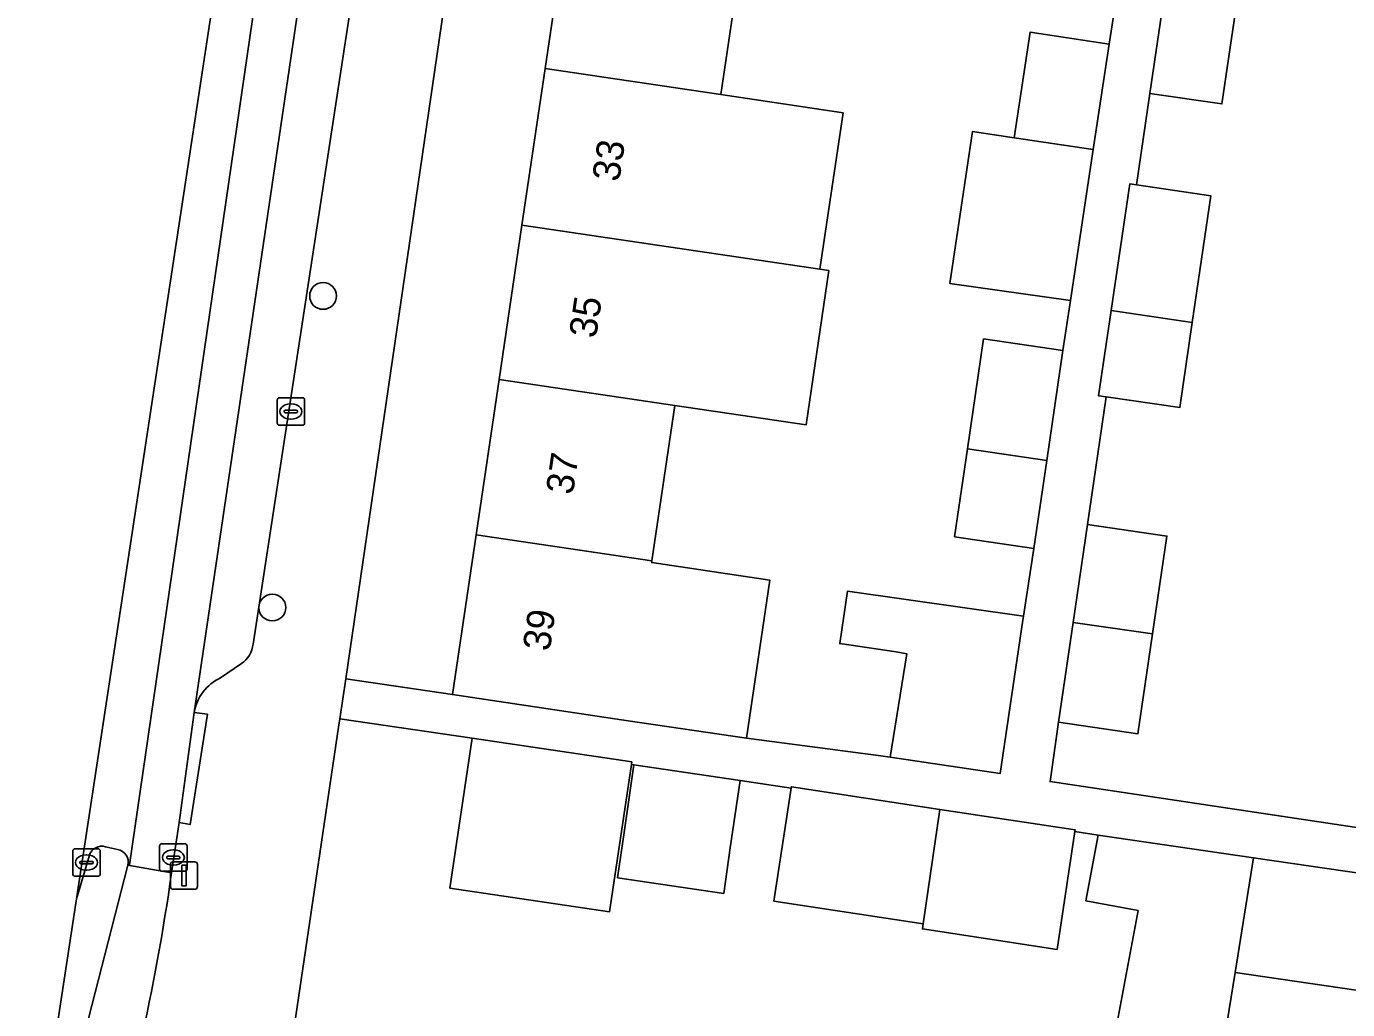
# Model space of a CAD drawing. Extents: x 163683 to 164494, y 382709 to 383872.
# Drawn here: x 163716.55 to 163764.72, y 383000.57 to 383036.4 of the extents above; entities that cross this region are included whole.
import ezdxf

# ---------------------------------------------------------------- set-up
doc = ezdxf.new("R2010")
doc.units = 0
for name, color, linetype in [('IMGEO_Boom', 7, 'Continuous'), ('IMGEO_Erf', 7, 'Continuous'), ('IMGEO_Fietspad_open', 7, 'Continuous'), ('IMGEO_Kolk', 7, 'Continuous'), ('IMGEO_Lichtmast', 7, 'Continuous'), ('IMGEO_Pand', 7, 'Continuous'), ('IMGEO_Pand_nummerreeks', 7, 'Continuous'), ('IMGEO_Parkeervlak_open', 7, 'Continuous'), ('IMGEO_Rijbaan_lokaal_open', 7, 'Continuous'), ('IMGEO_Verkeerseiland_gesloten', 7, 'Continuous'), ('IMGEO_Voetpad_open', 7, 'Continuous')]:
    doc.layers.add(name, color=color, linetype=linetype)

msp = doc.modelspace()

# ---------------------------------------------------------------- linework, layer by layer
at = {"layer": 'IMGEO_Boom'}
for centre in [(163727.37, 383026.578), (163725.519, 383015.221)]:
    msp.add_circle(centre, 0.489, dxfattribs=at)
at = {"layer": 'IMGEO_Erf'}
msp.add_lwpolyline([(163736.303, 383040.528), (163737.142, 383046.195), (163737.981, 383051.861), (163738.843, 383057.677), (163734.894, 383058.262), (163733.393, 383048.127), (163728.194, 383012.617), (163732.084, 383012.047), (163732.946, 383017.864), (163733.785, 383023.531), (163734.619, 383029.159), (163735.464, 383034.863)], close=True, dxfattribs=at)
for points in [[(163767.375, 383053.536), (163760.627, 383054.502), (163760.351, 383052.586), (163762.84, 383052.227), (163762.268, 383048.271), (163761.45, 383042.609), (163760.632, 383036.947), (163760.145, 383033.573), (163757.519, 383033.953), (163757.028, 383030.623), (163759.741, 383030.223), (163759.061, 383025.608), (163758.603, 383022.505), (163755.927, 383022.899), (163755.243, 383018.252), (163758.138, 383017.827), (163757.614, 383014.256), (163757.08, 383010.62), (163754.186, 383011.044), (163753.874, 383008.879), (163765.466, 383007.147)], [(163742.716, 383039.581), (163741.877, 383033.916), (163746.328, 383033.254), (163745.483, 383027.55), (163745.812, 383027.501), (163744.98, 383021.876), (163740.198, 383022.583), (163739.359, 383016.917), (163739.35, 383016.856), (163743.663, 383016.217), (163742.81, 383010.458), (163747.706, 383009.818), (163748.05, 383009.767), (163748.651, 383013.538), (163748.267, 383013.603), (163746.208, 383013.908), (163746.491, 383015.817), (163752.909, 383014.909), (163753.288, 383017.375), (163750.393, 383017.8), (163750.864, 383021.006), (163751.451, 383025.008), (163754.345, 383024.583), (163754.623, 383026.408), (163750.226, 383027.029), (163751.044, 383032.563), (163752.565, 383032.338), (163753.145, 383036.184), (163756.033, 383035.748), (163756.659, 383039.845)], [(163755.849, 382997.574), (163757.085, 383004.181), (163755.186, 383004.536), (163755.632, 383006.919), (163754.785, 383007.061), (163754.13, 383002.76), (163749.22, 383003.507), (163749.247, 383003.692), (163743.809, 383004.52), (163744.436, 383008.639), (163742.575, 383008.922), (163742.218, 383006.461), (163741.978, 383004.804), (163738.109, 383005.371), (163738.348, 383007.022), (163738.705, 383009.484), (163738.609, 383009.498), (163737.814, 383004.133), (163731.994, 383004.996), (163732.803, 383010.455), (163727.982, 383011.168), (163727.937, 383010.862), (163723.4, 382980.199)], [(163772.686, 382977.166), (163776.758, 383003.963), (163772.78, 383004.568), (163772.379, 383001.851), (163768.55, 383002.416), (163768.951, 383005.133), (163766.727, 383005.31), (163766.12, 383001.118), (163760.623, 383001.915), (163759.813, 382996.905)]]:
    msp.add_lwpolyline(points, dxfattribs=at)
at = {"layer": 'IMGEO_Fietspad_open'}
msp.add_lwpolyline([(163721.785, 383005.149), (163721.846, 383005.553), (163720.25, 383005.831), (163717.744, 382996.073)], dxfattribs=at)
msp.add_arc((163649.759, 383015.512), 72.767, 341.78674, 351.81271, dxfattribs=at)
at = {"layer": 'IMGEO_Kolk'}
for p, q in [((163725.695, 383021.939), (163725.695, 383022.791)), ((163725.77, 383022.865), (163726.622, 383022.865)), ((163726.183, 383022.645), (163726.208, 383022.645)), ((163726.696, 383022.791), (163726.696, 383021.939)), ((163725.954, 383022.359), (163725.954, 383022.371)), ((163726.392, 383022.322), (163725.994, 383022.322)), ((163725.997, 383022.408), (163726.395, 383022.408)), ((163726.206, 383022.085), (163726.181, 383022.085)), ((163726.438, 383022.371), (163726.438, 383022.359)), ((163726.622, 383021.865), (163725.77, 383021.865)), ((163718.241, 383005.501), (163718.241, 383006.353)), ((163718.316, 383006.427), (163719.168, 383006.427)), ((163718.729, 383006.207), (163718.754, 383006.207)), ((163719.242, 383006.353), (163719.242, 383005.501)), ((163721.408, 383005.685), (163721.408, 383006.537)), ((163721.483, 383006.611), (163722.335, 383006.611)), ((163721.896, 383006.391), (163721.921, 383006.391)), ((163722.409, 383006.537), (163722.409, 383005.685)), ((163718.5, 383005.921), (163718.5, 383005.933)), ((163718.938, 383005.884), (163718.54, 383005.884)), ((163718.543, 383005.97), (163718.941, 383005.97)), ((163718.984, 383005.933), (163718.984, 383005.921)), ((163721.667, 383006.105), (163721.667, 383006.117)), ((163722.105, 383006.068), (163721.707, 383006.068)), ((163721.71, 383006.154), (163722.108, 383006.154)), ((163721.919, 383005.831), (163721.894, 383005.831)), ((163722.151, 383006.117), (163722.151, 383006.105)), ((163719.168, 383005.427), (163718.316, 383005.427)), ((163718.752, 383005.647), (163718.727, 383005.647)), ((163722.335, 383005.611), (163721.483, 383005.611))]:
    msp.add_line(p, q, dxfattribs=at)
for points in [[(163725.695, 383021.939), (163725.695, 383022.791)], [(163725.77, 383022.865), (163726.622, 383022.865)], [(163726.696, 383022.791), (163726.696, 383021.939)], [(163726.622, 383021.865), (163725.77, 383021.865)], [(163718.241, 383005.501), (163718.241, 383006.353)], [(163718.316, 383006.427), (163719.168, 383006.427)], [(163719.242, 383006.353), (163719.242, 383005.501)], [(163721.408, 383005.685), (163721.408, 383006.537)], [(163721.483, 383006.611), (163722.335, 383006.611)], [(163722.409, 383006.537), (163722.409, 383005.685)], [(163719.168, 383005.427), (163718.316, 383005.427)], [(163722.335, 383005.611), (163721.483, 383005.611)]]:
    msp.add_lwpolyline(points, dxfattribs=at)
for centre, radius, start, end in [((163725.772, 383022.789), 0.0765, 91.552, 178.448), ((163725.772, 383022.789), 0.0765, 91.552, 178.448), ((163726.62, 383022.789), 0.0765, 1.552, 88.448), ((163726.62, 383022.789), 0.0765, 1.552, 88.448), ((163725.994, 383022.368), 0.0403, 85.8775, 175.7526), ((163725.991, 383022.358), 0.0366, 178.938, 274.7102), ((163726.395, 383022.365), 0.043, 264.8664, 352.4533), ((163726.399, 383022.37), 0.0386, 1.7309, 96.639), ((163725.772, 383021.941), 0.0765, 181.552, 268.448), ((163725.772, 383021.941), 0.0765, 181.552, 268.448), ((163726.62, 383021.941), 0.0765, 271.552, 358.448), ((163726.62, 383021.941), 0.0765, 271.552, 358.448), ((163718.318, 383006.351), 0.0765, 91.552, 178.448), ((163718.318, 383006.351), 0.0765, 91.552, 178.448), ((163719.166, 383006.351), 0.0765, 1.552, 88.448), ((163719.166, 383006.351), 0.0765, 1.552, 88.448), ((163721.485, 383006.535), 0.0765, 91.552, 178.448), ((163721.485, 383006.535), 0.0765, 91.552, 178.448), ((163722.333, 383006.535), 0.0765, 1.552, 88.448), ((163722.333, 383006.535), 0.0765, 1.552, 88.448), ((163718.54, 383005.93), 0.0403, 85.8775, 175.7526), ((163718.537, 383005.92), 0.0366, 178.938, 274.7102), ((163718.941, 383005.927), 0.043, 264.8664, 352.4533), ((163718.945, 383005.932), 0.0386, 1.7309, 96.639), ((163721.707, 383006.114), 0.0403, 85.8775, 175.7526), ((163721.704, 383006.104), 0.0366, 178.938, 274.7102), ((163722.108, 383006.111), 0.043, 264.8664, 352.4533), ((163722.112, 383006.116), 0.0386, 1.7309, 96.639), ((163718.318, 383005.503), 0.0765, 181.552, 268.448), ((163718.318, 383005.503), 0.0765, 181.552, 268.448), ((163719.166, 383005.503), 0.0765, 271.552, 358.448), ((163719.166, 383005.503), 0.0765, 271.552, 358.448), ((163721.485, 383005.687), 0.0765, 181.552, 268.448), ((163721.485, 383005.687), 0.0765, 181.552, 268.448), ((163722.333, 383005.687), 0.0765, 271.552, 358.448), ((163722.333, 383005.687), 0.0765, 271.552, 358.448)]:
    msp.add_arc(centre, radius, start, end, dxfattribs=at)
for centre, major_axis, ratio, start_param, end_param in [((163726.182, 383022.365), (-0.387, 0.002), 0.722429, 4.712389, 7.853982), ((163726.207, 383022.365), (-0.39, 0.002), 0.717154, 1.570796, 4.712389), ((163718.728, 383005.927), (-0.387, 0.002), 0.722429, 4.712389, 7.853982), ((163718.753, 383005.927), (-0.39, 0.002), 0.717154, 1.570796, 4.712389), ((163721.895, 383006.111), (-0.387, 0.002), 0.722429, 4.712389, 7.853982), ((163721.92, 383006.111), (-0.39, 0.002), 0.717154, 1.570796, 4.712389)]:
    msp.add_ellipse(centre, major_axis=major_axis, ratio=ratio, start_param=start_param, end_param=end_param, dxfattribs=at)
at = {"layer": 'IMGEO_Lichtmast'}
for p, q in [((163721.801, 383005.054), (163721.801, 383005.854)), ((163721.801, 383005.854), (163721.801, 383005.054)), ((163721.901, 383005.954), (163722.691, 383005.954)), ((163722.691, 383005.954), (163721.901, 383005.954)), ((163722.791, 383005.854), (163722.791, 383005.054)), ((163722.791, 383005.054), (163722.791, 383005.854)), ((163722.691, 383004.954), (163721.901, 383004.954)), ((163721.901, 383004.954), (163722.691, 383004.954))]:
    msp.add_line(p, q, dxfattribs=at)
msp.add_lwpolyline([(163722.221, 383005.829), (163722.371, 383005.829), (163722.371, 383005.079), (163722.221, 383005.079), (163722.221, 383005.829)], dxfattribs=at)
for centre, start, end in [((163721.901, 383005.854), 90, 180), ((163721.901, 383005.854), 90, 180), ((163722.691, 383005.854), 0, 90), ((163722.691, 383005.854), 360, 90), ((163721.901, 383005.054), 180, 270), ((163721.901, 383005.054), 180, 270), ((163722.691, 383005.054), 270, 0), ((163722.691, 383005.054), 270, 0)]:
    msp.add_arc(centre, 0.1, start, end, dxfattribs=at)
at = {"layer": 'IMGEO_Pand'}
for points in [[(163736.303, 383040.528), (163735.464, 383034.863), (163741.877, 383033.916), (163742.716, 383039.581)], [(163758.007, 383037.331), (163757.519, 383033.953), (163760.145, 383033.573), (163760.632, 383036.947)], [(163752.565, 383032.338), (163755.454, 383031.911), (163756.033, 383035.748), (163753.145, 383036.184)], [(163746.328, 383033.254), (163741.877, 383033.916), (163735.464, 383034.863), (163734.619, 383029.159), (163741.031, 383028.209), (163745.483, 383027.55)], [(163755.454, 383031.911), (163752.565, 383032.338), (163751.044, 383032.563), (163750.226, 383027.029), (163754.623, 383026.408)], [(163757.028, 383030.623), (163756.784, 383030.659), (163756.103, 383026.04), (163759.061, 383025.608), (163759.741, 383030.223)], [(163745.483, 383027.55), (163741.031, 383028.209), (163734.619, 383029.159), (163733.785, 383023.531), (163740.198, 383022.583), (163744.98, 383021.876), (163745.812, 383027.501)], [(163759.061, 383025.608), (163756.103, 383026.04), (163755.647, 383022.94), (163755.927, 383022.899), (163758.603, 383022.505)], [(163750.864, 383021.006), (163753.758, 383020.579), (163754.345, 383024.583), (163751.451, 383025.008)], [(163733.785, 383023.531), (163732.946, 383017.864), (163739.359, 383016.917), (163740.198, 383022.583)], [(163750.864, 383021.006), (163750.393, 383017.8), (163753.288, 383017.375), (163753.758, 383020.579)], [(163757.614, 383014.256), (163758.138, 383017.827), (163755.243, 383018.252), (163754.719, 383014.681)], [(163743.663, 383016.217), (163739.35, 383016.856), (163739.359, 383016.917), (163732.946, 383017.864), (163732.084, 383012.047), (163737.031, 383011.314), (163738.497, 383011.097), (163742.81, 383010.458)], [(163752.886, 383014.757), (163752.909, 383014.909), (163746.491, 383015.817), (163746.208, 383013.908), (163748.267, 383013.603), (163748.651, 383013.538), (163748.05, 383009.767), (163752.059, 383009.173)], [(163757.614, 383014.256), (163754.719, 383014.681), (163754.186, 383011.044), (163757.08, 383010.62)], [(163738.609, 383009.498), (163738.623, 383009.593), (163732.803, 383010.455), (163731.994, 383004.996), (163737.814, 383004.133)], [(163742.575, 383008.922), (163738.705, 383009.484), (163738.348, 383007.022), (163738.109, 383005.371), (163741.978, 383004.804), (163742.218, 383006.461)], [(163749.862, 383007.866), (163744.444, 383008.691), (163744.436, 383008.639), (163743.809, 383004.52), (163749.247, 383003.692)], [(163754.785, 383007.061), (163754.793, 383007.116), (163749.862, 383007.866), (163749.247, 383003.692), (163749.22, 383003.507), (163754.13, 383002.76)], [(163760.623, 383001.915), (163761.288, 383006.099), (163755.632, 383006.919), (163755.186, 383004.536), (163757.085, 383004.181), (163755.849, 382997.574), (163759.813, 382996.905)], [(163766.727, 383005.31), (163761.288, 383006.099), (163760.623, 383001.915), (163766.12, 383001.118)]]:
    msp.add_lwpolyline(points, close=True, dxfattribs=at)
at = {"layer": 'IMGEO_Parkeervlak_open'}
for points in [[(163724.816, 383013.89), (163729.558, 383044.867), (163729.579, 383046.053), (163727.827, 383046.277), (163722.667, 383011.394)], [(163723.631, 383012.662), (163724.389, 383013.175)]]:
    msp.add_lwpolyline(points, dxfattribs=at)
for centre, radius, start, end in [((163723.846, 383013.984), 0.974, 303.8516, 354.4569), ((163724.377, 383011.094), 1.736, 115.4568, 170.0552)]:
    msp.add_arc(centre, radius, start, end, dxfattribs=at)
at = {"layer": 'IMGEO_Rijbaan_lokaal_open'}
for points in [[(163720.25, 383005.831), (163720.306, 383005.843), (163725.965, 383044.688), (163726.227, 383046.482), (163734.137, 383099.655), (163734.624, 383102.838), (163741.618, 383150.24), (163740.264, 383150.444), (163740.262, 383150.444), (163733.425, 383110.265), (163725.658, 383053.061), (163724.948, 383047.83), (163718.373, 383004.609)], [(163718.373, 383004.609), (163718.846, 383006.193)], [(163719.438, 383006.5), (163719.875, 383006.399)]]:
    msp.add_lwpolyline(points, dxfattribs=at)
msp.add_lwpolyline([(163722.125, 383007.391), (163722.667, 383011.394), (163727.827, 383046.277), (163726.227, 383046.482), (163725.965, 383044.688), (163720.306, 383005.843), (163720.25, 383005.831), (163721.846, 383005.553)], close=True, dxfattribs=at)
for centre, radius, start, end in [((163719.297, 383006.047), 0.475, 72.7778, 162.043), ((163719.801, 383005.942), 0.463, 346.1204, 80.7461)]:
    msp.add_arc(centre, radius, start, end, dxfattribs=at)
at = {"layer": 'IMGEO_Verkeerseiland_gesloten'}
for points in [[(163718.846, 383006.193), (163718.373, 383004.609)], [(163719.875, 383006.399), (163719.438, 383006.5)], [(163717.744, 382996.073), (163720.25, 383005.831)], [(163718.373, 383004.609), (163716.552, 382992.638)]]:
    msp.add_lwpolyline(points, dxfattribs=at)
for centre, radius, start, end in [((163719.297, 383006.047), 0.475, 72.7778, 162.043), ((163719.801, 383005.942), 0.463, 346.1204, 80.7461)]:
    msp.add_arc(centre, radius, start, end, dxfattribs=at)
at = {"layer": 'IMGEO_Voetpad_open'}
for points in [[(163727.937, 383010.862), (163727.982, 383011.168), (163728.194, 383012.617), (163733.393, 383048.127), (163734.894, 383058.262), (163735.38, 383061.541), (163744.687, 383124.374), (163744.782, 383125.016), (163744.898, 383125.783), (163748.411, 383148.954)], [(163735.973, 383089.21), (163731.983, 383062.472), (163732.44, 383062.398), (163731.927, 383058.925), (163731.479, 383058.989), (163729.579, 383046.053), (163729.558, 383044.867), (163724.816, 383013.89)], [(163765.466, 383007.147), (163753.874, 383008.879), (163754.186, 383011.044), (163754.719, 383014.681), (163755.243, 383018.252), (163755.927, 383022.899), (163755.647, 383022.94), (163756.103, 383026.04), (163756.784, 383030.659), (163757.028, 383030.623), (163757.519, 383033.953), (163758.007, 383037.331), (163758.825, 383042.994), (163759.643, 383048.655), (163760.214, 383052.606), (163760.351, 383052.586), (163760.627, 383054.502), (163761.408, 383059.965), (163762.219, 383065.629), (163763.049, 383071.431)], [(163756.659, 383039.845), (163756.033, 383035.748), (163755.454, 383031.911), (163754.623, 383026.408), (163754.345, 383024.583), (163753.758, 383020.579), (163753.288, 383017.375), (163752.909, 383014.909), (163752.886, 383014.757), (163752.059, 383009.173), (163748.05, 383009.767), (163747.706, 383009.818), (163742.81, 383010.458), (163738.497, 383011.097), (163737.031, 383011.314), (163732.084, 383012.047), (163728.194, 383012.617), (163727.982, 383011.168), (163732.803, 383010.455), (163738.623, 383009.593), (163738.609, 383009.498), (163738.705, 383009.484), (163742.575, 383008.922), (163744.436, 383008.639), (163744.444, 383008.691), (163749.862, 383007.866), (163754.793, 383007.116), (163754.785, 383007.061), (163755.632, 383006.919), (163761.288, 383006.099), (163766.727, 383005.31)], [(163724.389, 383013.175), (163723.631, 383012.662)], [(163722.667, 383011.394), (163723.15, 383011.329), (163722.527, 383007.317), (163722.125, 383007.391), (163721.846, 383005.553), (163721.785, 383005.149)], [(163722.744, 382976.154), (163723.4, 382980.199), (163727.937, 383010.862)]]:
    msp.add_lwpolyline(points, dxfattribs=at)
msp.add_lwpolyline([(163722.667, 383011.394), (163722.125, 383007.391), (163722.527, 383007.317), (163723.15, 383011.329)], close=True, dxfattribs=at)
for centre, radius, start, end in [((163723.846, 383013.984), 0.974, 303.8516, 354.4569), ((163724.377, 383011.094), 1.736, 115.4568, 170.0552), ((163649.759, 383015.512), 72.767, 341.78674, 351.81271)]:
    msp.add_arc(centre, radius, start, end, dxfattribs=at)

# ---------------------------------------------------------------- texts
at = {"layer": 'IMGEO_Pand_nummerreeks'}
for s, rotation, p in [('33', 81.572, (163738.165, 383030.712)), ('35', 81.572, (163737.32, 383025.008)), ('37', 81.5743, (163736.475, 383019.305)), ('39', 81.572, (163735.63, 383013.601))]:
    msp.add_text(s, height=1, rotation=rotation, dxfattribs=at).set_placement(p)

doc.saveas('drawing.dxf')
